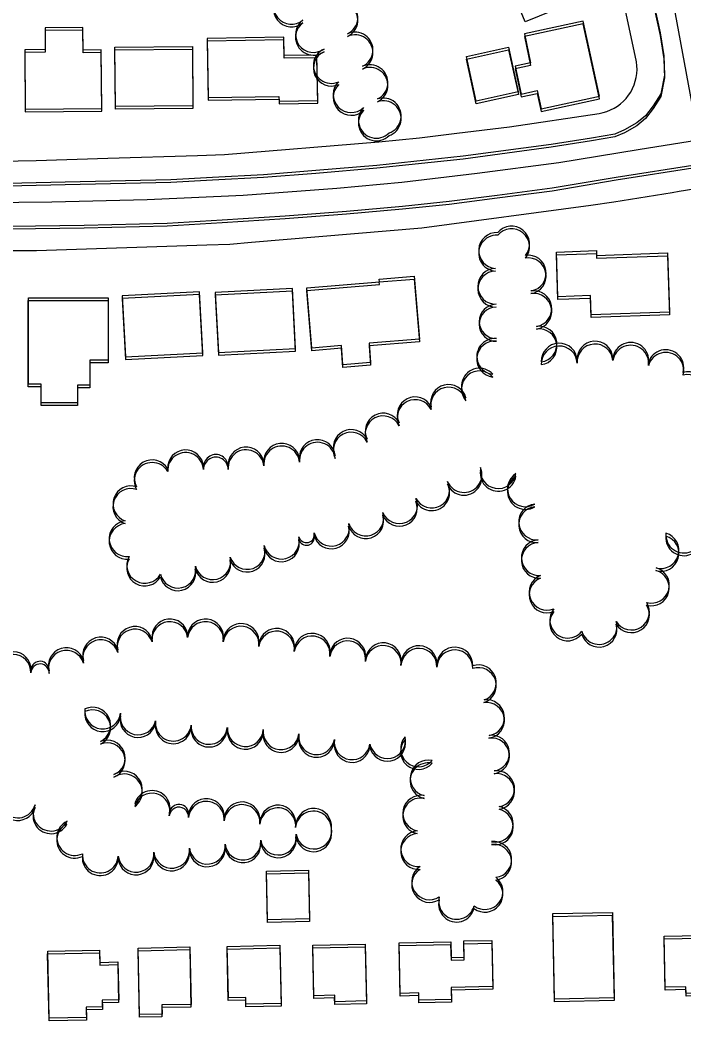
# Model space of a CAD drawing. Extents: x -25029 to 2274964, y -81170 to 687028.
# Drawn here: x 10322 to 10692, y -66835 to -66277 of the extents above; entities that cross this region are included whole.
import ezdxf

# ---------------------------------------------------------------- set-up
doc = ezdxf.new("R2010")
doc.units = 0
for name, color, linetype in [('81911BEA - RW_X_Fee_RW', 7, 'Continuous'), ('BLDG', 7, 'Continuous'), ('GE_X_CL_2000', 7, 'Continuous'), ('ROAD', 7, 'Continuous'), ('TREES', 7, 'Continuous')]:
    doc.layers.add(name, color=color, linetype=linetype)

msp = doc.modelspace()

# ---------------------------------------------------------------- linework, layer by layer
at = {"layer": '81911BEA - RW_X_Fee_RW'}
for points in [[(10665.5, -66300.8), (10659.23, -66271.25), (10655.61, -66254.19), (10644.38, -66218.47), (10642.58, -66212.75), (10641.32, -66208.73), (10624.65, -66169.34), (10622.75, -66164.83), (10599.89, -66122.65), (10573.49, -66083.35)], [(10644.81, -66329.48), (10646.95, -66329.04), (10649.04, -66328.41), (10651.07, -66327.6), (10653.02, -66326.62), (10654.87, -66325.48), (10656.62, -66324.17), (10658.25, -66322.72), (10659.75, -66321.13), (10661.1, -66319.42), (10662.3, -66317.6), (10663.33, -66315.67), (10664.19, -66313.67), (10664.88, -66311.6), (10665.38, -66309.47), (10665.69, -66307.32), (10665.82, -66305.14), (10665.75, -66302.96), (10665.5, -66300.8)], [(10521.84, -66345.32), (10544.55, -66343.19), (10565.36, -66340.6), (10594.76, -66336.95), (10644.81, -66329.48)], [(10330.72, -66355.83), (10370.71, -66354.53), (10420.7, -66352.91), (10435.82, -66352.42), (10521.84, -66345.32)], [(10270.72, -66356.24), (10320.72, -66355.9), (10330.72, -66355.83)], [(10652.84, -66378.83), (10685.4, -66373.56), (10689.37, -66372.92), (10702.19, -66370.84)], [(10331.07, -66405.83), (10426.01, -66402.74), (10438.74, -66402.33), (10450.94, -66401.31), (10545.81, -66393.35), (10640.02, -66380.57), (10652.84, -66378.83)], [(10271.07, -66406.24), (10316.07, -66405.93), (10323.52, -66405.88), (10331.07, -66405.83)]]:
    msp.add_lwpolyline(points, dxfattribs=at)
at = {"layer": 'BLDG'}
for points in [[(10617.29, -66226.26), (10633.71, -66266.14), (10603.5, -66278.57), (10587.09, -66238.7)], [(10603, -66285.25), (10606.51, -66301.32), (10597.9, -66303.2), (10601.3, -66318.77), (10610.17, -66316.83), (10612.37, -66326.93), (10644.85, -66319.83), (10635.73, -66278.1)], [(10367.34, -66326.74), (10367.05, -66294.12), (10357.02, -66294.21), (10356.91, -66281.68), (10335.76, -66281.87), (10335.87, -66294), (10324.45, -66294.1), (10324.75, -66327.12)], [(10367.35, -66328.22), (10367.06, -66295.6), (10357.03, -66295.69), (10356.92, -66283.16), (10335.77, -66283.35), (10335.88, -66295.48), (10324.46, -66295.58), (10324.76, -66328.6)], [(10603.01, -66286.76), (10606.52, -66302.83), (10597.91, -66304.71), (10601.31, -66320.28), (10610.18, -66318.34), (10612.38, -66328.44), (10644.86, -66321.35), (10635.74, -66279.61)], [(10466.2, -66320.02), (10466.24, -66322.64), (10487.78, -66322.26), (10487.34, -66296.99), (10469.14, -66297.31), (10468.96, -66287.01), (10426.19, -66287.75), (10426.76, -66320.7)], [(10466.21, -66321.51), (10466.25, -66324.13), (10487.79, -66323.76), (10487.35, -66298.49), (10469.15, -66298.8), (10468.97, -66288.5), (10426.2, -66289.24), (10426.77, -66322.19)], [(10374.73, -66292.67), (10417.94, -66292.27), (10418.24, -66325.29), (10375.02, -66325.68)], [(10374.74, -66294.15), (10417.95, -66293.76), (10418.25, -66326.78), (10375.03, -66327.16)], [(10594.17, -66292.61), (10599.65, -66317.48), (10576.15, -66322.66), (10570.68, -66297.79)], [(10594.18, -66294.12), (10599.66, -66318.99), (10576.16, -66324.17), (10570.69, -66299.3)], [(10620.88, -66406.76), (10643.17, -66405.98), (10643.26, -66408.61), (10682.76, -66407.25), (10683.9, -66440.27), (10640.29, -66441.76), (10639.92, -66431.05), (10621.74, -66431.68)], [(10620.88, -66408.27), (10643.17, -66407.5), (10643.26, -66410.13), (10682.76, -66408.77), (10683.89, -66441.79), (10640.28, -66443.28), (10639.91, -66432.57), (10621.73, -66433.19)], [(10522.2, -66423.3), (10522.09, -66421.89), (10541.57, -66420.28), (10544.47, -66455.22), (10516.43, -66457.54), (10517.31, -66468.22), (10501.89, -66469.49), (10501.01, -66458.85), (10484.52, -66460.21), (10481.73, -66426.64)], [(10522.2, -66424.8), (10522.09, -66423.39), (10541.57, -66421.78), (10544.46, -66456.72), (10516.42, -66459.04), (10517.3, -66469.72), (10501.88, -66470.99), (10501, -66460.35), (10484.51, -66461.71), (10481.73, -66428.14)], [(10380.57, -66465.12), (10423.68, -66462.86), (10421.9, -66428.93), (10378.79, -66431.19)], [(10432.4, -66462.79), (10475.45, -66460.53), (10473.69, -66427.12), (10430.64, -66429.37)], [(10432.39, -66464.28), (10475.44, -66462.03), (10473.69, -66428.61), (10430.64, -66430.86)], [(10370.98, -66433.79), (10370.98, -66468.4), (10360.75, -66468.4), (10360.75, -66482.48), (10353.9, -66482.48), (10353.9, -66492.23), (10333.64, -66492.23), (10333.64, -66481.77), (10326.44, -66481.77), (10326.44, -66433.79)], [(10370.99, -66432.31), (10370.99, -66466.92), (10360.76, -66466.92), (10360.76, -66481), (10353.91, -66481), (10353.91, -66490.75), (10333.65, -66490.75), (10333.65, -66480.29), (10326.45, -66480.29), (10326.45, -66432.31)], [(10380.56, -66466.6), (10423.67, -66464.35), (10421.9, -66430.42), (10378.78, -66432.67)], [(10482.59, -66752.64), (10483.17, -66779.66), (10459.79, -66780.17), (10459.2, -66753.15)], [(10482.63, -66751.14), (10483.22, -66778.16), (10459.84, -66778.68), (10459.24, -66751.66)], [(10652.08, -66774.59), (10653.11, -66822.22), (10619.9, -66822.95), (10618.87, -66775.32)], [(10652.03, -66776.11), (10653.06, -66823.74), (10619.85, -66824.46), (10618.82, -66776.83)], [(10561.92, -66792.5), (10562.11, -66801.19), (10569.45, -66801.03), (10569.26, -66792.05), (10584.85, -66791.72), (10585.41, -66817.47), (10562.21, -66817.97), (10562.35, -66824.63), (10544.21, -66825.02), (10544.12, -66821), (10533.76, -66821.22), (10533.15, -66793.12)], [(10561.97, -66790.99), (10562.16, -66799.68), (10569.5, -66799.52), (10569.31, -66790.54), (10584.9, -66790.21), (10585.46, -66815.96), (10562.26, -66816.46), (10562.4, -66823.12), (10544.26, -66823.52), (10544.17, -66819.5), (10533.81, -66819.72), (10533.2, -66791.62)], [(10711.85, -66820.95), (10693.16, -66821.35), (10693.08, -66817.61), (10681.52, -66817.86), (10680.91, -66789.44), (10711.15, -66788.79)], [(10711.9, -66819.43), (10693.21, -66819.83), (10693.13, -66816.09), (10681.57, -66816.34), (10680.96, -66787.92), (10711.2, -66787.27)], [(10366.13, -66797.08), (10366.28, -66803.93), (10376.33, -66803.71), (10376.78, -66824.86), (10367.65, -66825.06), (10367.73, -66828.74), (10358.71, -66828.93), (10358.84, -66834.66), (10338.02, -66835.11), (10337.21, -66797.71)], [(10366.18, -66795.6), (10366.33, -66802.45), (10376.38, -66802.23), (10376.83, -66823.38), (10367.7, -66823.58), (10367.78, -66827.26), (10358.76, -66827.45), (10358.89, -66833.18), (10338.07, -66833.63), (10337.26, -66796.23)], [(10416.41, -66795.35), (10417.1, -66827.34), (10400.85, -66827.69), (10400.96, -66832.74), (10388.41, -66833.01), (10387.61, -66795.97)], [(10416.46, -66793.86), (10417.15, -66825.85), (10400.9, -66826.2), (10401.01, -66831.25), (10388.46, -66831.53), (10387.66, -66794.49)], [(10466.65, -66794.4), (10467.35, -66826.84), (10447.73, -66827.26), (10447.65, -66823.55), (10437.94, -66823.76), (10437.32, -66795.03)], [(10466.7, -66792.91), (10467.4, -66825.35), (10447.78, -66825.77), (10447.7, -66822.06), (10437.99, -66822.27), (10437.37, -66793.54)], [(10514.24, -66793.79), (10514.92, -66825.48), (10497.29, -66825.86), (10497.21, -66822.28), (10485.67, -66822.53), (10485.07, -66794.42)], [(10514.29, -66792.29), (10514.97, -66823.98), (10497.34, -66824.36), (10497.26, -66820.78), (10485.72, -66821.03), (10485.12, -66792.92)]]:
    msp.add_lwpolyline(points, close=True, dxfattribs=at)
at = {"layer": 'GE_X_CL_2000'}
for points in [[(10592, -66062.53), (10600.89, -66075.35), (10609.3, -66088.01), (10619.82, -66104.64), (10630.7, -66123.74), (10636.8, -66135.44), (10642.49, -66145.89), (10647.1, -66155.41), (10656.08, -66174.79), (10662.52, -66189.72), (10668.49, -66205.43), (10671.74, -66215.35), (10678.33, -66236.11), (10682.52, -66251.54), (10685.82, -66266.92), (10694.4, -66313.17), (10700.08, -66344.29)], [(10114.1, -66379.74), (10143.76, -66380.57), (10184.72, -66380.55), (10237.32, -66379.67), (10284.43, -66379.39), (10339.58, -66378.71), (10392.64, -66377.51), (10446.17, -66374.99), (10498.52, -66371.09), (10534.68, -66367.78), (10576.7, -66362.88), (10622.31, -66356.86), (10666.52, -66349.57), (10700.08, -66344.29)]]:
    msp.add_lwpolyline(points, dxfattribs=at)
at = {"layer": 'ROAD'}
for points in [[(10675.32, -66269.36), (10678.67, -66284.61), (10680.86, -66297.52), (10681.06, -66308.23), (10679.02, -66318.53), (10674.88, -66325.25), (10670.57, -66330.9), (10665.64, -66334.86), (10658.84, -66338.73), (10653.44, -66341.12), (10640.46, -66343.36), (10617.89, -66346.84), (10568.95, -66353.41), (10520.71, -66358.5), (10486.82, -66361.41), (10457.51, -66363.69), (10429.08, -66365.22), (10405.91, -66366.54), (10346.94, -66367.83), (10290.47, -66369.15), (10251.64, -66369.2)], [(10675.33, -66270.88), (10678.68, -66286.13), (10680.87, -66299.04), (10681.07, -66309.75), (10679.03, -66320.05), (10674.89, -66326.77), (10670.58, -66332.42), (10665.65, -66336.38), (10658.85, -66340.25), (10653.45, -66342.64), (10640.47, -66344.88), (10617.9, -66348.35), (10568.95, -66354.92), (10520.71, -66360), (10486.82, -66362.91), (10457.51, -66365.18), (10429.08, -66366.71), (10405.91, -66368.03), (10346.94, -66369.31), (10290.47, -66370.62), (10251.64, -66370.67)], [(10251.64, -66393.13), (10275.71, -66392.97), (10357.58, -66391.72), (10403.78, -66390.74), (10434.47, -66388.74), (10469.73, -66386.66), (10503.93, -66384.05), (10535.06, -66381.12), (10561.13, -66378.49), (10587.76, -66375.07), (10618.6, -66371.06), (10654.21, -66365.03), (10699.34, -66357.92)], [(10251.64, -66394.6), (10275.71, -66394.44), (10357.58, -66393.2), (10403.78, -66392.23), (10434.47, -66390.23), (10469.73, -66388.15), (10503.93, -66385.55), (10535.06, -66382.62), (10561.13, -66380), (10587.76, -66376.58), (10618.6, -66372.57), (10654.21, -66366.55), (10699.34, -66359.44)]]:
    msp.add_lwpolyline(points, dxfattribs=at)
at = {"layer": 'TREES'}
for centre, radius, start, end in [((10473.16, -66269.78), 10, 129.4088, 309.4088), ((10473.17, -66271.27), 10, 129.4018, 309.4018), ((10500.31, -66276.16), 9.84, 294.6143, 114.6143), ((10500.32, -66277.66), 9.84, 294.6073, 114.6073), ((10485.42, -66285.57), 10, 126.2209, 306.2209), ((10485.42, -66287.07), 10, 126.2139, 306.2139), ((10508.58, -66294.2), 10, 294.6143, 114.6143), ((10508.59, -66295.7), 10, 294.6073, 114.6073), ((10495.4, -66302.77), 10, 114.0633, 294.0633), ((10495.41, -66304.27), 10, 114.0563, 294.0563), ((10516.91, -66312.38), 10, 294.6143, 114.6143), ((10516.91, -66313.89), 10, 294.6073, 114.6073), ((10506.44, -66319.07), 10, 134.1492, 314.1492), ((10506.45, -66320.58), 10, 134.1422, 314.1422), ((10524.31, -66330.94), 10, 288.8723, 108.8723), ((10524.31, -66332.44), 10, 288.8653, 108.8653), ((10520.48, -66333.32), 10, 134.9657, 314.9657), ((10520.48, -66334.83), 10, 134.9587, 314.9587), ((10587.54, -66405.88), 10, 86.4521, 266.4521), ((10595.86, -66403.79), 10, 320.4447, 140.4447), ((10595.87, -66402.27), 10, 320.4517, 140.4517), ((10587.53, -66407.4), 10, 86.4451, 266.4451), ((10605.14, -66420.03), 10, 279.0167, 99.0167), ((10605.15, -66418.51), 10, 279.0237, 99.0237), ((10587.07, -66427.38), 10, 90.9142, 270.9142), ((10587.08, -66425.86), 10, 90.9212, 270.9212), ((10608.28, -66438.27), 10, 279.0133, 99.0133), ((10608.27, -66439.78), 10, 279.0063, 99.0063), ((10587.38, -66446.93), 9.56, 90.9142, 270.9142), ((10587.4, -66445.42), 9.56, 90.9212, 270.9212), ((10611.15, -66459.57), 10, 277.5292, 97.5292), ((10611.16, -66458.06), 10, 277.5362, 97.5362), ((10586.49, -66466.43), 10, 84.0025, 264.0025), ((10586.51, -66464.92), 10, 84.0095, 264.0095), ((10622.46, -66467.57), 10, 2.2723, 182.2723), ((10642.43, -66466.46), 10, 4.1352, 184.1352), ((10662.31, -66467.13), 10, 351.9815, 171.9815), ((10622.45, -66469.09), 10, 2.2653, 182.2653), ((10642.42, -66467.98), 10, 4.1282, 184.1282), ((10662.29, -66468.65), 10, 351.9745, 171.9745), ((10681.84, -66472.7), 10, 344.6217, 164.6217), ((10681.85, -66471.18), 10, 344.6287, 164.6287), ((10577.94, -66482.98), 10, 41.3469, 221.3469), ((10577.96, -66481.47), 10, 41.3539, 221.3539), ((10694.18, -66483.46), 10, 285.5899, 105.5899), ((10694.17, -66484.99), 10, 285.5829, 105.5829), ((10560.74, -66492.04), 10, 14.2026, 194.2026), ((10560.75, -66490.53), 10, 14.2096, 194.2096), ((10542.11, -66498.99), 10, 26.6955, 206.6955), ((10542.13, -66497.48), 10, 26.7025, 206.7025), ((10524.29, -66506.53), 10, 27.0943, 207.0943), ((10524.27, -66508.04), 10, 27.0873, 207.0873), ((10506.46, -66517.14), 10, 27.051, 207.051), ((10506.48, -66515.63), 10, 27.058, 207.058), ((10467.74, -66523.32), 10, 6.0125, 186.0125), ((10487.61, -66522.73), 10, 6.0055, 186.0055), ((10487.63, -66521.23), 10, 6.0125, 186.0125), ((10414.12, -66528.48), 10, 3.2049, 183.2049), ((10414.14, -66526.99), 10, 3.2119, 183.2119), ((10447.83, -66526.92), 10, 6.0055, 186.0055), ((10447.85, -66525.42), 10, 6.0125, 186.0125), ((10467.72, -66524.82), 10, 6.0055, 186.0055), ((10395.47, -66534.04), 10, 30.0004, 210.0004), ((10395.49, -66532.55), 10, 30.0074, 210.0074), ((10430.99, -66527.94), 6.89, 359.8486, 179.8486), ((10431.01, -66526.45), 6.89, 359.8556, 179.8556), ((10569.34, -66532.19), 10, 202.5639, 22.5639), ((10569.36, -66530.67), 10, 202.5709, 22.5709), ((10588.44, -66530), 10, 170.5127, 350.5127), ((10588.46, -66528.48), 10, 170.5197, 350.5197), ((10551.35, -66539.31), 10, 208.6755, 28.6755), ((10603.58, -66540.14), 10, 121.8551, 301.8551), ((10603.6, -66538.62), 10, 121.8621, 301.8621), ((10383.62, -66548.52), 10, 71.3642, 251.3642), ((10383.64, -66547.03), 10, 71.3712, 251.3712), ((10551.33, -66540.82), 10, 208.6685, 28.6685), ((10533.33, -66549.48), 10, 202.6978, 22.6978), ((10533.35, -66547.97), 10, 202.7048, 22.7048), ((10514.6, -66554.86), 10, 197.6587, 17.6587), ((10609.8, -66558.59), 10, 95.4479, 275.4479), ((10609.83, -66557.07), 10, 95.4549, 275.4549), ((10381.54, -66566.45), 10, 96.3112, 276.3112), ((10495.42, -66560.53), 10, 195.2784, 15.2784), ((10514.57, -66556.37), 10, 197.6517, 17.6517), ((10381.52, -66567.93), 10, 96.3042, 276.3042), ((10481.52, -66564.24), 4.39, 194.1935, 14.1935), ((10495.4, -66562.03), 10, 195.2714, 15.2714), ((10679.2, -66573.04), 10, 253.9256, 73.9256), ((10691.93, -66564.4), 10, 174.4682, 354.4682), ((10467.54, -66569.27), 10, 194.1865, 14.1865), ((10467.57, -66567.77), 10, 194.1935, 14.1935), ((10481.49, -66565.74), 4.39, 194.1865, 14.1865), ((10611.36, -66578.52), 10, 93.4727, 273.4727), ((10611.39, -66577.01), 10, 93.4797, 273.4797), ((10679.18, -66574.57), 10, 253.9186, 73.9186), ((10691.9, -66565.92), 10, 174.4612, 354.4612), ((10448.4, -66575), 10, 199.1603, 19.1603), ((10448.43, -66573.51), 10, 199.1673, 19.1673), ((10391.34, -66582.76), 10, 150.7507, 330.7507), ((10391.37, -66581.27), 10, 150.7577, 330.7577), ((10429.25, -66580.72), 10, 194.1104, 14.1104), ((10429.28, -66579.23), 10, 194.1174, 14.1174), ((10409.81, -66585.4), 10, 192.9566, 12.9566), ((10409.84, -66583.91), 10, 192.9636, 12.9636), ((10673.8, -66593.83), 10, 254.9017, 74.9017), ((10673.83, -66592.31), 10, 254.9087, 74.9087), ((10615.68, -66597.79), 10, 111.8051, 291.8051), ((10615.71, -66596.27), 10, 111.8121, 291.8121), ((10662.75, -66607.27), 10, 212.0626, 32.0626), ((10627.2, -66613.32), 10, 141.3358, 321.3358), ((10627.23, -66611.8), 10, 141.3428, 321.3428), ((10662.72, -66608.79), 10, 212.0556, 32.0556), ((10405.34, -66622.67), 10, 6.9612, 186.9612), ((10405.37, -66621.18), 10, 6.9682, 186.9682), ((10425.2, -66622.66), 10, 353.1126, 173.1126), ((10425.23, -66621.17), 10, 353.1196, 173.1196), ((10445.06, -66623.72), 10, 352.1739, 172.1739), ((10644.66, -66615.31), 10, 195.8792, 15.8792), ((10385.87, -66626.87), 10, 17.3586, 197.3586), ((10385.9, -66625.38), 10, 17.3656, 197.3656), ((10445.03, -66625.22), 10, 352.1669, 172.1669), ((10464.84, -66627.95), 10, 352.1669, 172.1669), ((10464.88, -66626.45), 10, 352.1739, 172.1739), ((10484.69, -66629.17), 10, 352.1739, 172.1739), ((10644.63, -66616.84), 10, 195.8722, 15.8722), ((10366.77, -66632.79), 10, 17.0938, 197.0938), ((10366.8, -66631.3), 10, 17.1008, 197.1008), ((10484.66, -66630.67), 10, 352.1669, 172.1669), ((10504.47, -66633.4), 10, 352.1669, 172.1669), ((10504.5, -66631.89), 10, 352.1739, 172.1739), ((10524.34, -66634.46), 10, 353.0985, 173.0985), ((10317.92, -66639.4), 10, 358.8563, 178.8563), ((10347.65, -66638.67), 10, 17.0938, 197.0938), ((10347.69, -66637.18), 10, 17.1008, 197.1008), ((10524.3, -66635.96), 10, 353.0915, 173.0915), ((10544.22, -66637.57), 10, 357.6967, 177.6967), ((10544.26, -66636.06), 10, 357.7037, 177.7037), ((10564.21, -66638.37), 10, 357.6902, 177.6902), ((10564.24, -66636.86), 10, 357.6972, 177.6972), ((10317.88, -66640.88), 10, 358.8493, 178.8493), ((10333.02, -66639.86), 5.11, 357.0461, 177.0461), ((10332.99, -66641.34), 5.11, 357.0391, 177.0391), ((10577.35, -66648.27), 10, 288.3412, 108.3412), ((10577.38, -66646.76), 10, 288.3482, 108.3482), ((10581.89, -66667.66), 10, 278.0421, 98.0421), ((10581.93, -66666.15), 10, 278.0491, 98.0491), ((10367.91, -66663.92), 10, 173.5506, 353.5506), ((10367.94, -66662.43), 10, 173.5576, 353.5576), ((10362.3, -66671.81), 10, 295.6642, 115.6642), ((10362.34, -66670.32), 10, 295.6712, 115.6712), ((10387.64, -66665.72), 10, 167.4969, 347.4969), ((10387.6, -66667.21), 10, 167.4899, 347.4899), ((10407.29, -66670.64), 10, 172.7423, 352.7423), ((10407.33, -66669.15), 10, 172.7493, 352.7493), ((10427.19, -66672.5), 10, 176.5785, 356.5785), ((10427.23, -66671), 10, 176.5855, 356.5855), ((10437.31, -66673.1), 0.138, 176.5785, 356.5785), ((10437.35, -66671.61), 0.138, 176.5855, 356.5855), ((10447.43, -66673.72), 10, 176.5352, 356.5352), ((10447.47, -66672.22), 10, 176.5422, 356.5422), ((10467.35, -66675.47), 10, 173.4177, 353.4177), ((10467.38, -66673.97), 10, 173.4247, 353.4247), ((10370.37, -66690.1), 10, 291.9457, 111.9457), ((10370.41, -66688.61), 10, 291.9527, 111.9527), ((10487.15, -66678.2), 10, 170.8892, 350.8892), ((10487.19, -66676.7), 10, 170.8962, 350.8962), ((10506.94, -66681.06), 10, 172.62, 352.62), ((10506.98, -66679.56), 10, 172.627, 352.627), ((10526.67, -66680.38), 10, 191.3467, 11.3467), ((10526.71, -66678.88), 10, 191.3537, 11.3537), ((10544, -66684.99), 10, 138.8726, 318.8726), ((10544.04, -66683.48), 10, 138.8796, 318.8796), ((10584.69, -66687.46), 10, 278.0421, 98.0421), ((10584.73, -66685.95), 10, 278.0491, 98.0491), ((10549.34, -66701.33), 10, 77.3261, 257.3261), ((10549.38, -66699.82), 10, 77.3331, 257.3331), ((10379.97, -66706.02), 10, 305.5851, 125.5851), ((10587.49, -66707.27), 10, 278.0421, 98.0421), ((10587.53, -66705.75), 10, 278.0491, 98.0491), ((10379.92, -66707.51), 10, 305.5781, 125.5781), ((10395.4, -66718.25), 10, 344.898, 164.898), ((10395.44, -66716.76), 10, 344.905, 164.905), ((10320.56, -66713.44), 10, 163.8781, 343.8781), ((10320.6, -66711.96), 10, 163.8851, 343.8851), ((10425.68, -66722.75), 10, 354.7546, 174.7546), ((10425.73, -66721.25), 10, 354.7616, 174.7616), ((10445.64, -66723.08), 10, 354.7616, 174.7616), ((10545.22, -66720.89), 10, 78.8779, 258.8779), ((10545.26, -66719.39), 10, 78.8849, 258.8849), ((10339.06, -66720.79), 10, 152.8267, 332.8267), ((10339.11, -66719.3), 10, 152.8337, 332.8337), ((10410.39, -66721.34), 5.36, 354.7546, 174.7546), ((10410.43, -66719.85), 5.36, 354.7616, 174.7616), ((10445.6, -66724.57), 10, 354.7546, 174.7546), ((10465.51, -66726.4), 10, 354.7546, 174.7546), ((10465.56, -66724.9), 10, 354.7616, 174.7616), ((10485.43, -66728.23), 10, 354.7546, 174.7546), ((10485.48, -66726.73), 10, 354.7616, 174.7616), ((10586.8, -66726.95), 10, 257.9796, 77.9796), ((10586.85, -66725.44), 10, 257.9866, 77.9866), ((10352.31, -66732.89), 10, 115.5258, 295.5258), ((10352.26, -66734.38), 10, 115.5188, 295.5188), ((10485.53, -66730.81), 10, 189.6097, 9.6097), ((10485.58, -66729.31), 10, 189.6167, 9.6167), ((10544.06, -66740.68), 10, 94.4111, 274.4111), ((10544.11, -66739.17), 10, 94.4181, 274.4181), ((10446.04, -66736.95), 9.97, 186.4847, 6.4847), ((10446.09, -66735.45), 9.97, 186.4917, 6.4917), ((10465.81, -66734.15), 10, 189.6004, 9.6004), ((10465.86, -66732.65), 10, 189.6074, 9.6074), ((10585.96, -66745.14), 10, 276.8614, 96.8614), ((10366.59, -66742.64), 10, 175.8638, 355.8638), ((10386.5, -66742.23), 10, 186.4917, 6.4917), ((10406.33, -66741.46), 10, 186.4847, 6.4847), ((10406.38, -66739.97), 10, 186.4917, 6.4917), ((10426.2, -66739.2), 10, 186.4847, 6.4847), ((10426.25, -66737.71), 10, 186.4917, 6.4917), ((10585.91, -66746.66), 10, 276.8544, 96.8544), ((10366.55, -66744.12), 10, 175.8568, 355.8568), ((10386.46, -66743.72), 10, 186.4847, 6.4847), ((10550.18, -66759.09), 10, 122.3485, 302.3485), ((10550.23, -66757.59), 10, 122.3555, 302.3555), ((10581.01, -66764.51), 10, 232.4504, 52.4504), ((10581.06, -66763), 10, 232.4574, 52.4574), ((10565.22, -66769.99), 10, 165.8177, 345.8177), ((10565.28, -66768.48), 10, 165.8247, 345.8247)]:
    msp.add_arc(centre, radius, start, end, dxfattribs=at)

doc.saveas('drawing.dxf')
